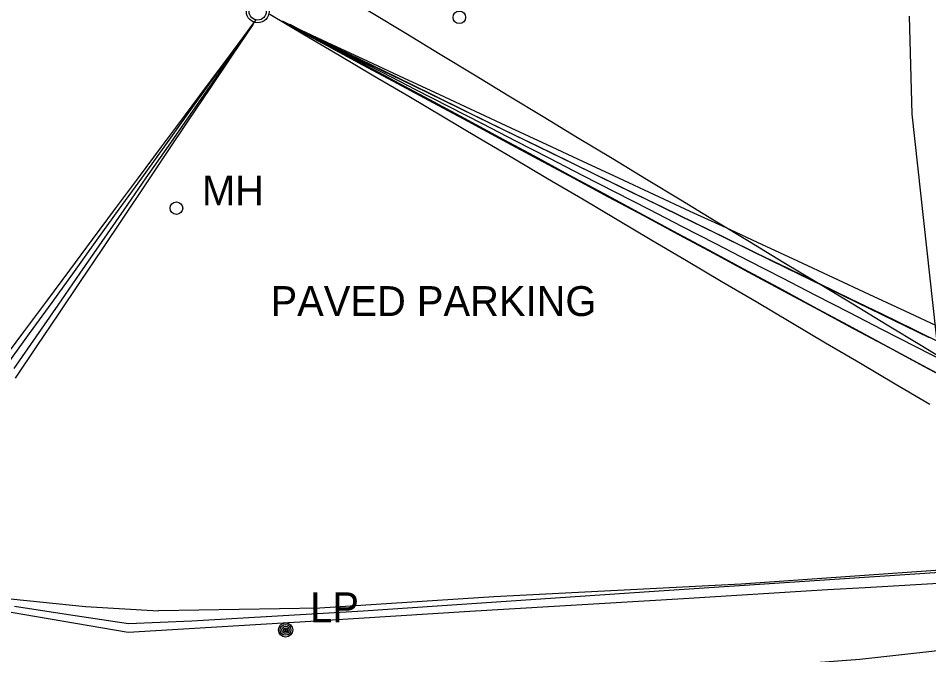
# Model space of a CAD drawing. Extents: x 368532 to 392481, y 10654822 to 10676899.
# Drawn here: x 383234.8 to 383387.4, y 10657089.3 to 10657196 of the extents above; entities that cross this region are included whole.
import ezdxf

# ---------------------------------------------------------------- set-up
doc = ezdxf.new("R2010")
doc.units = 0
for name, color, linetype in [('p_Catenary', 7, 'Continuous'), ('p_railroad rr control', 7, 'Continuous'), ('p_road general road feature', 7, 'Continuous'), ('p_road guard fences', 7, 'Continuous'), ('p_structure fence', 7, 'Continuous'), ('p_utility general pole', 7, 'Continuous'), ('p_utility manhole', 7, 'Continuous')]:
    doc.layers.add(name, color=color, linetype=linetype)

msp = doc.modelspace()

# ---------------------------------------------------------------- linework, layer by layer
at = {"layer": 'p_Catenary'}
for points in [[(383282.43, 10657203.89), (383288.19, 10657200.41), (383293.95, 10657196.92), (383299.72, 10657193.43), (383305.48, 10657189.94), (383311.24, 10657186.45), (383317.01, 10657182.96), (383322.77, 10657179.47), (383328.53, 10657175.98), (383334.3, 10657172.5), (383340.06, 10657169.01), (383345.82, 10657165.52), (383351.59, 10657162.03), (383357.35, 10657158.54), (383363.11, 10657155.05), (383368.88, 10657151.56), (383374.64, 10657148.08), (383380.4, 10657144.59), (383386.17, 10657141.1), (383391.93, 10657137.61)], [(383276.92, 10657196.64), (383282.74, 10657193.2), (383288.56, 10657189.76), (383294.38, 10657186.32), (383300.21, 10657182.88), (383306.03, 10657179.44), (383311.85, 10657176), (383317.68, 10657172.56), (383323.5, 10657169.12), (383329.32, 10657165.68), (383335.15, 10657162.24), (383340.97, 10657158.8), (383346.79, 10657155.36), (383352.61, 10657151.92), (383358.44, 10657148.48), (383364.26, 10657145.04), (383370.08, 10657141.6), (383375.91, 10657138.16), (383381.73, 10657134.72), (383387.55, 10657131.28)], [(383231.85, 10657138.23), (383235.7, 10657143.39), (383239.54, 10657148.56), (383243.39, 10657153.73), (383247.24, 10657158.89), (383251.09, 10657164.06), (383254.94, 10657169.22), (383258.78, 10657174.39), (383262.63, 10657179.55), (383266.48, 10657184.72), (383270.33, 10657189.89), (383274.18, 10657195.05)], [(383232.92, 10657137.92), (383236.68, 10657143.13), (383240.43, 10657148.34), (383244.19, 10657153.54), (383247.95, 10657158.75), (383251.7, 10657163.96), (383255.46, 10657169.16), (383259.21, 10657174.37), (383262.97, 10657179.58), (383266.73, 10657184.78), (383270.48, 10657189.99), (383274.24, 10657195.2)], [(383234.08, 10657137.26), (383237.77, 10657142.58), (383241.47, 10657147.9), (383245.16, 10657153.22), (383248.85, 10657158.54), (383252.54, 10657163.87), (383256.23, 10657169.19), (383259.93, 10657174.51), (383263.62, 10657179.83), (383267.31, 10657185.15), (383271, 10657190.47), (383274.69, 10657195.8)], [(383234.3, 10657135.65), (383237.93, 10657141.05), (383241.56, 10657146.44), (383245.19, 10657151.83), (383248.81, 10657157.23), (383252.44, 10657162.62), (383256.07, 10657168.02), (383259.69, 10657173.41), (383263.32, 10657178.8), (383266.95, 10657184.2), (383270.57, 10657189.59), (383274.2, 10657194.98)], [(383278.98, 10657195.53), (383284.57, 10657192.66), (383290.16, 10657189.78), (383295.75, 10657186.91), (383301.34, 10657184.04), (383306.92, 10657181.17), (383312.51, 10657178.3), (383318.1, 10657175.42), (383323.69, 10657172.55), (383329.28, 10657169.68), (383334.87, 10657166.81), (383340.46, 10657163.94), (383346.05, 10657161.07), (383351.63, 10657158.19), (383357.22, 10657155.32), (383362.81, 10657152.45), (383368.4, 10657149.58), (383373.99, 10657146.71), (383379.58, 10657143.83), (383385.17, 10657140.96), (383390.76, 10657138.09)], [(383279.9, 10657194.94), (383285.14, 10657192.39), (383290.39, 10657189.83), (383295.63, 10657187.28), (383300.87, 10657184.72), (383306.11, 10657182.17), (383311.35, 10657179.62), (383316.59, 10657177.06), (383321.84, 10657174.51), (383327.08, 10657171.95), (383332.32, 10657169.4), (383337.56, 10657166.84), (383342.8, 10657164.29), (383348.05, 10657161.73), (383353.29, 10657159.18), (383358.53, 10657156.62), (383363.77, 10657154.07), (383369.01, 10657151.52), (383374.25, 10657148.96), (383379.5, 10657146.41), (383384.74, 10657143.85), (383389.98, 10657141.3)], [(383280.22, 10657194.86), (383286.18, 10657191.95), (383292.13, 10657189.04), (383298.09, 10657186.12), (383304.04, 10657183.21), (383310, 10657180.3), (383315.96, 10657177.39), (383321.91, 10657174.48), (383327.87, 10657171.57), (383333.82, 10657168.66), (383339.78, 10657165.74), (383345.73, 10657162.83), (383351.69, 10657159.92), (383357.64, 10657157.01), (383363.6, 10657154.1), (383369.55, 10657151.19), (383375.51, 10657148.28), (383381.46, 10657145.36), (383387.42, 10657142.45)], [(383280.27, 10657194.95), (383286.12, 10657191.8), (383291.97, 10657188.64), (383297.82, 10657185.49), (383303.67, 10657182.34), (383309.52, 10657179.19), (383315.37, 10657176.04), (383321.22, 10657172.89), (383327.07, 10657169.73), (383332.92, 10657166.58), (383338.77, 10657163.43), (383344.62, 10657160.28), (383350.47, 10657157.13), (383356.32, 10657153.98), (383362.17, 10657150.82), (383368.02, 10657147.67), (383373.87, 10657144.52), (383379.72, 10657141.37), (383385.57, 10657138.22), (383391.42, 10657135.07)], [(383280.72, 10657194.48), (383286.6, 10657191.32), (383292.48, 10657188.17), (383298.36, 10657185.01), (383304.25, 10657181.85), (383310.13, 10657178.69), (383316.01, 10657175.53), (383321.89, 10657172.37), (383327.78, 10657169.21), (383333.66, 10657166.05), (383339.54, 10657162.89), (383345.42, 10657159.73), (383351.31, 10657156.57), (383357.19, 10657153.41), (383363.07, 10657150.25), (383368.95, 10657147.09), (383374.84, 10657143.93), (383380.72, 10657140.78), (383386.6, 10657137.62), (383392.48, 10657134.46)], [(383281.35, 10657194.35), (383287.35, 10657191.56), (383293.35, 10657188.77), (383299.35, 10657185.98), (383305.35, 10657183.19), (383311.35, 10657180.4), (383317.35, 10657177.61), (383323.35, 10657174.82), (383329.35, 10657172.03), (383335.35, 10657169.24), (383341.35, 10657166.45), (383347.35, 10657163.66), (383353.35, 10657160.87), (383359.35, 10657158.08), (383365.35, 10657155.29), (383371.35, 10657152.5), (383377.35, 10657149.71), (383383.35, 10657146.92), (383389.35, 10657144.13)]]:
    msp.add_lwpolyline(points, dxfattribs=at)
at = {"layer": 'p_railroad rr control'}
msp.add_lwpolyline([(383232.24, 10657083.62), (383245.35, 10657083.12), (383260.32, 10657082.88), (383274.81, 10657083.05), (383295.48, 10657083.51), (383317.04, 10657084.73), (383336.94, 10657085.81), (383355.23, 10657087.01), (383375.85, 10657088.55), (383400.38, 10657091.33), (383424.95, 10657094.63), (383457.25, 10657099.14)], dxfattribs=at)
at = {"layer": 'p_road general road feature'}
for p, q in [((383384.11, 10657196.3), (383384.55, 10657179.89)), ((383384.55, 10657179.89), (383389.02, 10657139.16)), ((383391.53, 10657103.62), (383355.95, 10657101.14)), ((383355.95, 10657101.14), (383314.46, 10657099.02)), ((383228.3, 10657099.22), (383246.05, 10657097.4)), ((383314.46, 10657099.02), (383285.33, 10657097.11)), ((383246.05, 10657097.4), (383258.27, 10657096.68)), ((383285.33, 10657097.11), (383258.27, 10657096.68))]:
    msp.add_line(p, q, dxfattribs=at)
at = {"layer": 'p_road guard fences'}
for p, q in [((383376.7, 10657100.53), (383370.43, 10657100.19)), ((383394.71, 10657101.56), (383376.7, 10657100.53)), ((383346.27, 10657098.68), (383310.43, 10657096.57)), ((383370.43, 10657100.19), (383346.27, 10657098.68)), ((383253.18, 10657093.03), (383228.21, 10657097.33)), ((383310.43, 10657096.57), (383285.65, 10657095.02)), ((383285.65, 10657095.02), (383253.18, 10657093.03))]:
    msp.add_line(p, q, dxfattribs=at)
at = {"layer": 'p_structure fence'}
for p, q in [((383394.78, 10657103.45), (383341.37, 10657099.9)), ((383341.37, 10657099.9), (383292.6, 10657096.6)), ((383243.21, 10657095.99), (383234.16, 10657097.41)), ((383253.26, 10657094.48), (383243.21, 10657095.99)), ((383292.6, 10657096.6), (383263.87, 10657094.94)), ((383263.87, 10657094.94), (383253.26, 10657094.48))]:
    msp.add_line(p, q, dxfattribs=at)
at = {"layer": 'p_utility general pole'}
for centre, radius in [((383274.9, 10657197.09), 1.9), ((383274.9, 10657197.09), 1.44), ((383279.58, 10657093.47), 1.19), ((383279.58, 10657093.47), 0.901), ((383279.58, 10657093.47), 0.608), ((383279.58, 10657093.47), 0.337), ((383279.58, 10657093.47), 0.12)]:
    msp.add_circle(centre, radius, dxfattribs=at)
at = {"layer": 'p_utility manhole'}
for centre in [(383308.7, 10657196.1), (383261.28, 10657164.13)]:
    msp.add_circle(centre, 1.05, dxfattribs=at)

# ---------------------------------------------------------------- texts
at = {"layer": 'p_road general road feature'}
msp.add_text(' PAVED PARKING', height=5, dxfattribs=at).set_placement((383275.2, 10657146.07))
at = {"layer": 'p_utility general pole'}
msp.add_text('LP', height=5, dxfattribs=at).set_placement((383283.7, 10657094.76))
at = {"layer": 'p_utility manhole'}
msp.add_text('MH', height=5, dxfattribs=at).set_placement((383265.55, 10657164.6))

doc.saveas('drawing.dxf')
